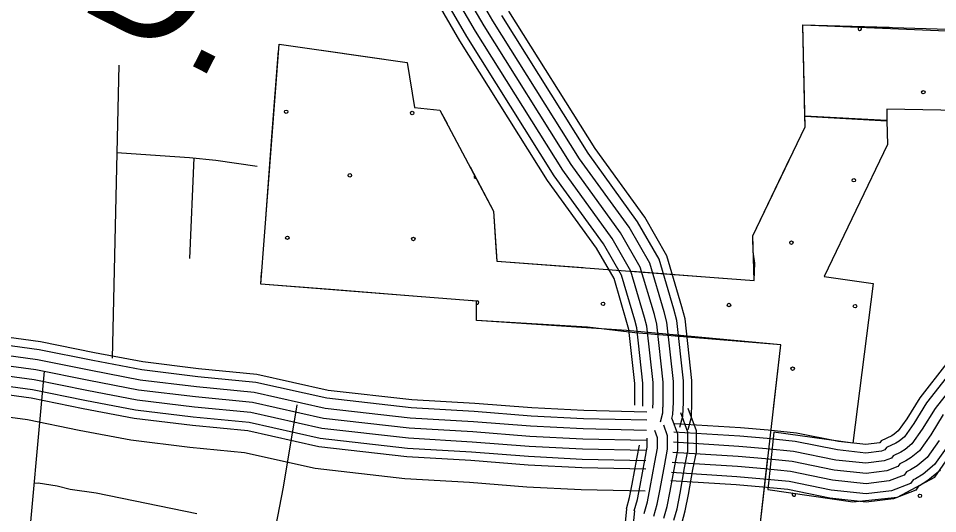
# Model space of a CAD drawing. Extents: x 1788175 to 1969470, y 584502 to 738744.
# Drawn here: x 1812441 to 1815246, y 702614 to 704126 of the extents above; entities that cross this region are included whole.
import ezdxf

# ---------------------------------------------------------------- set-up
doc = ezdxf.new("R2010")
doc.units = 0
for name, color, linetype in [('DESIGN - EROSION CONTROL - Devices', 7, 'Continuous'), ('DESIGN - ROW - Right-of-Way and Easement Labels', 7, 'Continuous'), ('DESIGN - SCRATCH - User 1', 7, 'Continuous'), ('SURVEY - CONTOURS - Index with Text', 7, 'Continuous'), ('SURVEY - CONTOURS - Intermediate with optional Text', 7, 'Continuous'), ('SURVEY - TRANSPORTATION - Roads', 7, 'Continuous'), ('SURVEY - VEGETATION - Features with Text', 7, 'Continuous')]:
    doc.layers.add(name, color=color, linetype=linetype)

msp = doc.modelspace()

# ---------------------------------------------------------------- linework, layer by layer
at = {"layer": 'DESIGN - EROSION CONTROL - Devices'}
for centre in [(1815202.6, 703900.5), (1813258.2, 703841), (1813642.8, 703837.3), (1813452.4, 703646.8), (1814990.6, 703631.9), (1813262, 703456.4), (1813646.5, 703452.7), (1814800.2, 703441.5), (1814225.2, 703254.8), (1814609.8, 703251.1), (1814994.3, 703247.4), (1814803.9, 703056.9), (1815192.2, 702668.7)]:
    msp.add_circle(centre, 5.28, dxfattribs=at)
for centre, start, end in [((1815008.5, 704094.6), 120.2706, 54.7794), ((1813836.9, 703643.1), 136.6668, 279.1539), ((1813840.7, 703258.6), 258.3549, 121.0335), ((1814807.6, 702672.4), 119.4879, 43.9471)]:
    msp.add_arc(centre, 5.28, start, end, dxfattribs=at)
at = {"layer": 'DESIGN - SCRATCH - User 1'}
for p, q in [((1815849.7, 703834.4), (1815090.8, 703848.8)), ((1815090.8, 703848.8), (1815091.7, 703813.8))]:
    msp.add_line(p, q, dxfattribs=at)
for points in [[(1815091.7, 703813.8), (1814841.3, 703827.3), (1814834.6, 704106.6), (1815394.1, 704082.4), (1816168.9, 704066.7), (1815970.8, 703349.4), (1815862.3, 703174.4), (1815677, 702897.6)], [(1814557.6, 701274.1), (1814573.5, 701373), (1814598.3, 701544.4), (1814634.1, 701838.7), (1814698.2, 702524.3), (1814767.9, 703130), (1814296.7, 703173.5), (1813839.6, 703204.2), (1813839.6, 703263), (1813180.5, 703314.8), (1813236.6, 704047.1), (1813627.1, 703991.3), (1813649.4, 703853.6), (1813727.5, 703846.2), (1813891.1, 703537.3), (1813901.5, 703384.8), (1814686.1, 703326.2), (1814682.1, 703462), (1814842, 703794.8), (1814841.4, 703827.2), (1815091.7, 703813.1)], [(1815091.7, 703813.1), (1815093.4, 703740.7), (1814900.1, 703338.4)], [(1814900.1, 703338.4), (1815049.3, 703317), (1814987.2, 702829.7), (1814746.8, 702862.7), (1814728, 702688.2), (1814987.2, 702650.5), (1815123.9, 702664.6), (1815238, 702725.9), (1815397.2, 702955.9)]]:
    msp.add_lwpolyline(points, dxfattribs=at)
at = {"layer": 'SURVEY - CONTOURS - Index with Text'}
for points in [[(1814435, 702904.6), (1814438.4, 702917.1), (1814440, 702954.5), (1814440, 703017.6), (1814420.2, 703198.4), (1814411.6, 703230.2), (1814367.7, 703378.6), (1814304.7, 703488.3), (1814153.8, 703697.4), (1813889.4, 704118.8), (1813789.2, 704290.3)], [(1814377.2, 702936.4), (1814378, 702955.8), (1814378, 703014.2), (1814359.1, 703186.8), (1814351.9, 703213.3), (1814310.3, 703354), (1814252.6, 703454.6), (1814102.3, 703662.7), (1813836.4, 704086.7), (1813738.2, 704254.8)], [(1814400.1, 702894.3), (1814407.6, 702921.9), (1814409, 702955.1), (1814409, 703015.9), (1814389.7, 703192.6), (1814381.8, 703221.8), (1814339, 703366.3), (1814278.6, 703471.4), (1814128.1, 703680.1), (1813862.9, 704102.7), (1813763.7, 704272.5)], [(1814407.7, 702925), (1814409, 702955.1), (1814409, 703015.9), (1814389.7, 703192.6), (1814381.8, 703221.8), (1814339, 703366.3), (1814278.6, 703471.4), (1814128.1, 703680.1), (1813862.9, 704102.7), (1813763.7, 704272.5)], [(1814321.8, 702945.6), (1814322.3, 702957), (1814322.3, 703011.2), (1814304.2, 703176.4), (1814298.3, 703198.1), (1814258.7, 703332), (1814205.7, 703424.4), (1814056.1, 703631.6), (1813788.7, 704057.8), (1813692.3, 704222.9)], [(1814346.4, 702942.1), (1814347, 702956.4), (1814347, 703012.5), (1814328.6, 703181), (1814322.1, 703204.8), (1814281.6, 703341.7), (1814226.5, 703437.8), (1814076.6, 703645.4), (1813809.9, 704070.6), (1813712.6, 704237)], [(1814459.9, 702878), (1814469.2, 702912.3), (1814471, 702953.8), (1814471, 703019.3), (1814450.8, 703204.1), (1814441.4, 703238.7), (1814396.4, 703390.9), (1814330.8, 703505.1), (1814179.5, 703714.7), (1813916, 704134.9)], [(1814484.7, 702871.2), (1814494.8, 702908.3), (1814496.7, 702953.3), (1814496.7, 703020.7), (1814476.1, 703208.9), (1814466.1, 703245.7), (1814420.2, 703401), (1814352.5, 703519.1), (1814200.8, 703729.1), (1813938, 704148.2)], [(1811030.1, 703301.1), (1811054.7, 703301.1), (1811102.8, 703304.2), (1811285.2, 703290.2), (1811513.8, 703261.2), (1811748.9, 703237.5), (1812005.9, 703201.8), (1812255.3, 703174.2), (1812508.9, 703140.1), (1812672.9, 703106.6), (1812821.2, 703078.3), (1812991.1, 703057.7), (1813169.1, 703040.2), (1813386.8, 702991.7), (1813641.4, 702962.5), (1813833.7, 702951.4), (1814007.8, 702937.8), (1814166.9, 702929.7), (1814359.4, 702925.3)], [(1810978.2, 703270.7), (1811031.4, 703276.4), (1811055.5, 703276.4), (1811102.7, 703279.4), (1811282.7, 703265.6), (1811511, 703236.6), (1811746, 703212.9), (1812002.8, 703177.2), (1812252.3, 703149.7), (1812504.8, 703115.7), (1812668.1, 703082.4), (1812817.4, 703053.9), (1812988.4, 703033.1), (1813165.2, 703015.7), (1813382.7, 702967.3), (1813639.3, 702937.8), (1813832, 702926.7), (1814006.2, 702913.1), (1814166, 702905), (1814358.9, 702900.6)], [(1810982, 703239.9), (1811033.1, 703245.4), (1811056.5, 703245.4), (1811102.5, 703248.4), (1811279.5, 703234.8), (1811507.5, 703205.8), (1811742.3, 703182.2), (1811999, 703146.5), (1812248.6, 703118.9), (1812499.6, 703085.2), (1812662.1, 703052), (1812812.6, 703023.2), (1812985, 703002.3), (1813160.3, 702985.1), (1813377.6, 702936.7), (1813636.6, 702907), (1813829.9, 702895.8), (1814004.2, 702882.2), (1814164.8, 702874), (1814358.2, 702869.6)], [(1810985.7, 703209.2), (1811034.7, 703214.4), (1811057.5, 703214.4), (1811102.3, 703217.3), (1811276.4, 703203.9), (1811504, 703175), (1811738.6, 703151.4), (1811995.1, 703115.7), (1812244.8, 703088.1), (1812494.4, 703054.6), (1812656.1, 703021.5), (1812807.8, 702992.6), (1812981.6, 702971.5), (1813155.4, 702954.4), (1813372.4, 702906.1), (1813634, 702876.1), (1813827.8, 702864.9), (1814002.2, 702851.3), (1814163.7, 702843), (1814357.4, 702838.6)], [(1810985.7, 703209.2), (1811034.7, 703214.4), (1811057.5, 703214.4), (1811102.3, 703217.3), (1811276.4, 703203.9), (1811504, 703175), (1811738.6, 703151.4), (1811995.1, 703115.7), (1812244.8, 703088.1), (1812494.4, 703054.6), (1812656.1, 703021.5), (1812807.8, 702992.6), (1812981.6, 702971.5), (1813155.4, 702954.4), (1813372.4, 702906.1), (1813634, 702876.1), (1813827.8, 702864.9), (1814002.2, 702851.3), (1814163.7, 702843), (1814357.4, 702838.6)], [(1810989.5, 703178.4), (1811036.4, 703183.4), (1811058.5, 703183.4), (1811102.1, 703186.2), (1811273.2, 703173.1), (1811500.5, 703144.2), (1811734.9, 703120.6), (1811991.3, 703084.9), (1812241, 703057.4), (1812489.3, 703024), (1812650.1, 702991.1), (1812803.1, 702961.9), (1812978.2, 702940.7), (1813150.5, 702923.7), (1813367.3, 702875.5), (1813631.3, 702845.2), (1813825.7, 702833.9), (1814000.2, 702820.3), (1814162.5, 702812.1), (1814356.7, 702807.6)], [(1810993.2, 703147.6), (1811038.1, 703152.4), (1811059.5, 703152.4), (1811101.9, 703155.1), (1811270.1, 703142.2), (1811497, 703113.4), (1811731.2, 703089.8), (1811987.4, 703054.2), (1812237.3, 703026.6), (1812484.1, 702993.4), (1812644.1, 702960.7), (1812798.3, 702931.3), (1812974.8, 702909.9), (1813145.6, 702893.1), (1813362.1, 702844.9), (1813628.6, 702814.3), (1813823.6, 702803), (1813998.2, 702789.4), (1814161.4, 702781.1), (1814356, 702776.6)], [(1810996.3, 703122.1), (1811039.4, 703126.7), (1811060.3, 703126.7), (1811101.7, 703129.4), (1811267.5, 703116.6), (1811494.1, 703087.9), (1811728.2, 703064.3), (1811984.3, 703028.7), (1812234.1, 703001.1), (1812479.8, 702968), (1812639.1, 702935.5), (1812794.3, 702905.9), (1812972, 702884.3), (1813141.5, 702867.6), (1813357.9, 702819.5), (1813626.4, 702788.6), (1813821.9, 702777.3), (1813996.6, 702763.7), (1814160.5, 702755.4), (1814355.4, 702750.9)], [(1811004.4, 703055.3), (1811043, 703059.4), (1811062.5, 703059.4), (1811101.3, 703061.9), (1811260.7, 703049.7), (1811486.5, 703021), (1811720.2, 702997.5), (1811975.9, 702961.9), (1812226, 702934.3), (1812468.6, 702901.7), (1812626.1, 702869.5), (1812783.9, 702839.3), (1812964.7, 702817.4), (1813130.9, 702801.1), (1813346.7, 702753), (1813620.6, 702721.6), (1813817.3, 702710.2), (1813992.3, 702696.6), (1814158, 702688.1), (1814353.9, 702683.6)], [(1814465.5, 702584.4), (1814476.2, 702623), (1814486, 702672.4), (1814499.6, 702749.4), (1814510.2, 702802.2), (1814510.2, 702867.2), (1814485.1, 702935.6)], [(1814411.1, 702600.5), (1814420.9, 702636.1), (1814430.3, 702682.9), (1814443.9, 702759.9), (1814453.4, 702807.8), (1814453.4, 702857.2), (1814436.5, 702903.3)], [(1814441.7, 702594.8), (1814451.1, 702629), (1814460.8, 702677.2), (1814474.3, 702754.2), (1814484.4, 702804.8), (1814484.4, 702862.7), (1814462.7, 702922)], [(1814380.5, 702606.2), (1814390.8, 702643.3), (1814399.8, 702688.6), (1814413.4, 702765.6), (1814422.4, 702810.9), (1814422.4, 702851.7), (1814410.4, 702884.7)], [(1814380.5, 702606.2), (1814390.8, 702643.3), (1814399.8, 702688.6), (1814413.4, 702765.6), (1814422.4, 702810.9), (1814422.4, 702851.7), (1814410.4, 702884.7)], [(1814320.7, 702622.8), (1814330.4, 702657.7), (1814338.9, 702700.1), (1814352.5, 702777.1), (1814360.4, 702817), (1814360.4, 702845)], [(1814350.6, 702614.5), (1814360.6, 702650.5), (1814369.4, 702694.3), (1814382.9, 702771.3), (1814391.4, 702814), (1814391.4, 702846.2), (1814383.3, 702868.4)], [(1814296.9, 702629.4), (1814306.4, 702663.4), (1814314.6, 702704.6), (1814328.2, 702781.6), (1814336.5, 702823.2)], [(1814296.5, 702628.4), (1814207.1, 701749.4), (1814182, 701577.2), (1814161, 701431.9), (1814142, 701314.9), (1814126.9, 701193.1), (1814118.6, 701124.5), (1814104, 701031.3), (1814099.8, 700994), (1814080.5, 700899.5), (1814055.2, 700814.1), (1814019.3, 700701.2), (1813993.8, 700633.8), (1813969.7, 700571.6), (1813940.2, 700459.2), (1813922, 700314), (1813917.2, 700215.2), (1813910.5, 700108.8), (1813899.7, 699986.1), (1813885, 699833.1)], [(1814320.8, 702622.7), (1814232.6, 701746.3), (1814207.5, 701573.5), (1814186.5, 701428), (1814167.5, 701311.3), (1814152.5, 701190), (1814144.1, 701120.9), (1814129.5, 701027.9), (1814125.2, 700990), (1814105.5, 700893.3), (1814079.8, 700806.5), (1814043.6, 700692.8), (1814017.8, 700624.6), (1813994.2, 700563.6), (1813965.5, 700454.3), (1813947.7, 700311.8), (1813942.9, 700213.8), (1813936.1, 700106.9), (1813925.3, 699983.8), (1813910.4, 699829.2)]]:
    msp.add_lwpolyline(points, dxfattribs=at)
at = {"layer": 'SURVEY - CONTOURS - Intermediate with optional Text'}
for points in [[(1815274.8, 703073.4), (1815191.7, 702967.3), (1815152.3, 702903.7), (1815126, 702866.6), (1815114.1, 702856.7), (1815106.7, 702852.1), (1815073.7, 702836.2), (1815069.5, 702830.5), (1815069.2, 702830.4), (1815027, 702825.1), (1814944.2, 702834.1), (1814815.2, 702860.4), (1814728.9, 702868.8), (1814644.3, 702876.2), (1814443.4, 702888.8)], [(1815295.2, 703057.7), (1815212.8, 702952.5), (1815173.7, 702889.5), (1815145, 702849), (1815129.2, 702835.8), (1815119.1, 702829.5), (1815090.6, 702815.8), (1815085.7, 702809.2), (1815075.5, 702805.3), (1815027.3, 702799.2), (1814940.3, 702808.6), (1814811.3, 702835), (1814726.5, 702843.2), (1814642.4, 702850.6), (1814441.8, 702863.2)], [(1815319.8, 703038.8), (1815238.3, 702934.8), (1815199.5, 702872.3), (1815168, 702827.8), (1815147.4, 702810.6), (1815134.1, 702802.3), (1815111, 702791.2), (1815105.3, 702783.5), (1815083.1, 702775), (1815027.5, 702768), (1814935.5, 702778), (1814806.7, 702804.3), (1814723.6, 702812.3), (1814640.1, 702819.7), (1814439.8, 702832.2)], [(1815263.7, 702917), (1815225.4, 702855.1), (1815190.9, 702806.5), (1815165.6, 702785.5), (1815149.1, 702775.2), (1815131.4, 702766.6), (1815124.9, 702757.8), (1815090.8, 702744.7), (1815027.8, 702736.8), (1814930.7, 702747.3), (1814802.1, 702773.6), (1814720.8, 702781.4), (1814637.7, 702788.8), (1814437.9, 702801.3)], [(1815263.7, 702917), (1815225.4, 702855.1), (1815190.9, 702806.5), (1815165.6, 702785.5), (1815149.1, 702775.2), (1815131.4, 702766.6), (1815124.9, 702757.8), (1815090.8, 702744.7), (1815027.8, 702736.8), (1814930.7, 702747.3), (1814802.1, 702773.6), (1814720.8, 702781.4), (1814637.7, 702788.8), (1814437.9, 702801.3)], [(1815277.1, 702820.8), (1815236.8, 702764.1), (1815202, 702735.1), (1815179, 702720.8), (1815172.1, 702717.4), (1815164, 702706.4), (1815106, 702684.1), (1815028.3, 702674.4), (1814921.1, 702686), (1814792.9, 702712.2), (1814715.1, 702719.7), (1814633.1, 702726.9), (1814434, 702739.4)], [(1815251.2, 702838), (1815213.9, 702785.3), (1815183.8, 702760.3), (1815164, 702748), (1815151.7, 702742), (1815144.4, 702732.1), (1815098.4, 702714.4), (1815028, 702705.6), (1814925.9, 702716.6), (1814797.5, 702742.9), (1814717.9, 702750.6), (1814635.4, 702757.8), (1814436, 702770.4)], [(1815255.1, 702747.1), (1815216.5, 702715), (1815191, 702699.1), (1815188.4, 702697.8), (1815179.6, 702686), (1815112, 702659.9), (1815028.5, 702649.5), (1814917.3, 702661.5), (1814789.2, 702687.7), (1814712.8, 702695.1), (1814631.2, 702702.3), (1814432.5, 702714.8)]]:
    msp.add_lwpolyline(points, dxfattribs=at)
at = {"layer": 'SURVEY - TRANSPORTATION - Roads'}
for points in [[(1812747.7, 703982.8), (1812727.2, 703088.8)], [(1812741.6, 703716.3), (1812874.1, 703707.1), (1812962.9, 703701.7), (1813043.6, 703693.6), (1813169.7, 703675.2)], [(1812976.4, 703700.4), (1812963.5, 703393.4)], [(1812464.9, 702432.5), (1812520.9, 703049.2)], [(1813290.3, 702946.5), (1813248.7, 702695.3), (1813178.9, 702331.7)], [(1812489.8, 702707.3), (1812501.3, 702708.4), (1812559.1, 702699.6), (1812598.9, 702689), (1812678.7, 702677.8), (1812985.5, 702615.1)]]:
    msp.add_lwpolyline(points, dxfattribs=at)
at = {"layer": 'SURVEY - VEGETATION - Features with Text'}
for points in [[(1814682.1, 703462), (1814842, 703794.8), (1814834.6, 704106.6)], [(1814834.6, 704106.6), (1816168.9, 704066.7)], [(1814834.7, 704103.5), (1814834.6, 704106.6)], [(1814834.6, 704106.6), (1815098.5, 704098.7)], [(1814841, 703839.5), (1814834.7, 704103.5)], [(1814698.2, 702524.3), (1814767.9, 703130), (1814358.9, 703163.5), (1814322.7, 703166.2), (1814177.8, 703183.5), (1813839.6, 703204.2), (1813839.6, 703263), (1813180.5, 703314.8), (1813236.6, 704047.1), (1813627.1, 703991.3), (1813649.4, 703853.6), (1813727.5, 703846.2), (1813891.1, 703537.3), (1813901.5, 703384.8)], [(1813214.9, 703764.4), (1813235.1, 704027.7)], [(1813365.8, 704028.7), (1813627.1, 703991.3), (1813627.1, 703991.2)], [(1813627.1, 703991.2), (1813649.4, 703853.6), (1813727.5, 703846.2), (1813749.1, 703805.4)], [(1813194.8, 703501.2), (1813214.9, 703764.4)], [(1814682.1, 703462), (1814796.5, 703699.9)], [(1813819.3, 703672.8), (1813891.1, 703537.3), (1813898.6, 703426.9)], [(1813901.5, 703384.8), (1814686.1, 703326.2), (1814688.4, 703378.5), (1814683.1, 703412.9), (1814682.1, 703456.2)], [(1814577.6, 703334.3), (1814686.1, 703326.2), (1814688.4, 703378.5), (1814683.1, 703412.9), (1814682.1, 703456.2)], [(1813898.6, 703426.9), (1813901.5, 703384.8)], [(1813901.5, 703384.8), (1814164.8, 703365.1)], [(1813406.8, 703297), (1813180.5, 703314.8), (1813183.3, 703351.6)], [(1814314.4, 703354), (1814577.6, 703334.3)], [(1813670, 703276.3), (1813406.8, 703297)], [(1814024.4, 703192.9), (1813839.6, 703204.2), (1813839.6, 703263), (1813819.5, 703264.5)], [(1814287.3, 703170.5), (1814177.8, 703183.5), (1814024.4, 703192.9)], [(1814699.8, 703135.6), (1814436.7, 703157.2)], [(1814745.5, 702935.6), (1814767.9, 703130), (1814699.8, 703135.6)], [(1814698.2, 702524.3), (1814728.4, 702786.6)]]:
    msp.add_lwpolyline(points, dxfattribs=at)

# ---------------------------------------------------------------- texts
at = {"layer": 'DESIGN - ROW - Right-of-Way and Easement Labels'}
msp.add_text('RD.', height=370, rotation=333.079, dxfattribs=at).set_placement((1812296.6, 704323.5))

doc.saveas('drawing.dxf')
